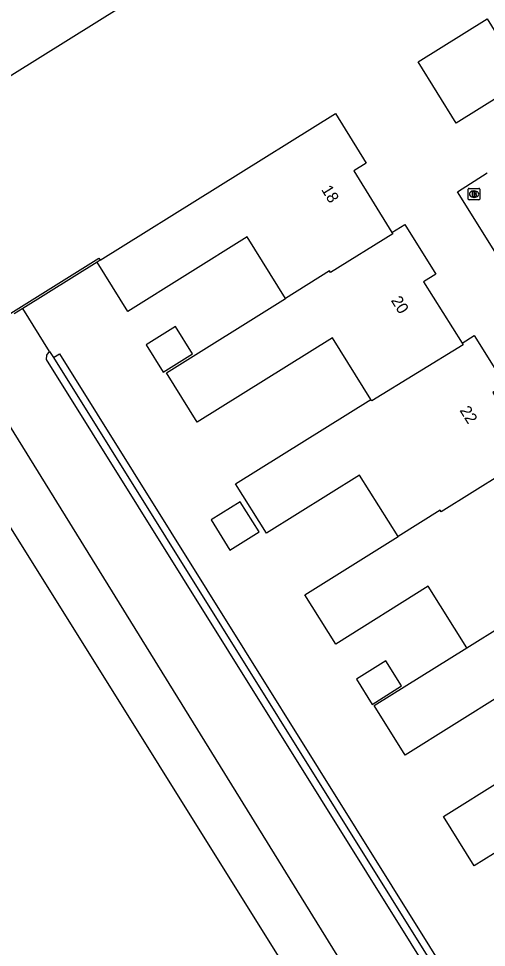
# Model space of a CAD drawing. Extents: x 158838 to 160074, y 386376 to 387776.
# Drawn here: x 158958.1 to 158998.6, y 387084.9 to 387165.2 of the extents above; entities that cross this region are included whole.
import ezdxf

# ---------------------------------------------------------------- set-up
doc = ezdxf.new("R2010")
doc.units = 0
for name, color, linetype in [('IMGEO_Berm_groen', 7, 'Continuous'), ('IMGEO_Brandkraan', 7, 'Continuous'), ('IMGEO_Groenvoorziening', 7, 'Continuous'), ('IMGEO_Muur', 7, 'Continuous'), ('IMGEO_Pand', 7, 'Continuous'), ('IMGEO_Pand_nummerreeks', 7, 'Continuous'), ('IMGEO_Voetpad_open', 7, 'Continuous')]:
    doc.layers.add(name, color=color, linetype=linetype)

msp = doc.modelspace()

# ---------------------------------------------------------------- linework, layer by layer
at = {"layer": 'IMGEO_Berm_groen'}
for points in [[(158996.366, 387029.143), (158979.344, 387042.657), (158935.824, 387112.372), (158932.87, 387122.833), (158950.04, 387132.86), (159010.63, 387035.965), (158996.366, 387029.143)], [(158955.666, 387132.58), (159000, 387060.908), (159018.499, 387031.002), (159019.843, 387029.184), (159022.541, 387027.103), (159023.818, 387026.516), (159025.306, 387025.996), (159027.668, 387025.411)]]:
    msp.add_lwpolyline(points, dxfattribs=at)
at = {"layer": 'IMGEO_Brandkraan'}
for p, q in [((158996.988, 387149.624), (158996.988, 387150.476)), ((158997.063, 387150.55), (158997.915, 387150.55)), ((158997.476, 387150.33), (158997.501, 387150.33)), ((158997.989, 387150.476), (158997.989, 387149.624)), ((158997.915, 387149.55), (158997.063, 387149.55)), ((158997.499, 387149.77), (158997.474, 387149.77))]:
    msp.add_line(p, q, dxfattribs=at)
for points in [[(158996.988, 387149.624), (158996.988, 387150.476)], [(158997.063, 387150.55), (158997.915, 387150.55)], [(158997.336, 387150.25), (158997.336, 387149.85), (158997.549, 387149.85)], [(158997.567, 387150.25), (158997.336, 387150.25)], [(158997.515, 387150.169), (158997.461, 387150.169), (158997.461, 387150.093)], [(158997.461, 387150.093), (158997.514, 387150.093)], [(158997.523, 387150.017), (158997.461, 387150.017), (158997.461, 387149.936)], [(158997.461, 387149.936), (158997.523, 387149.936)], [(158997.989, 387150.476), (158997.989, 387149.624)], [(158997.915, 387149.55), (158997.063, 387149.55)]]:
    msp.add_lwpolyline(points, dxfattribs=at)
for centre, radius, start, end in [((158997.065, 387150.474), 0.0765, 91.55205, 178.44795), ((158997.065, 387150.474), 0.0765, 91.55205, 178.44795), ((158997.516, 387150.131), 0.0379, 267.82845, 90.93552), ((158997.524, 387149.976), 0.0404, 269.87594, 90.50774), ((158997.555, 387150.101), 0.251, 268.66757, 293.53466), ((158997.571, 387150.105), 0.145, 59.4692, 91.53667), ((158997.596, 387150.152), 0.0922, 285.51372, 58.15012), ((158997.601, 387149.96), 0.105, 301.31148, 78.98903), ((158997.913, 387150.474), 0.0765, 1.55205, 88.44795), ((158997.913, 387150.474), 0.0765, 1.55205, 88.44795), ((158997.065, 387149.626), 0.0765, 181.55205, 268.44795), ((158997.065, 387149.626), 0.0765, 181.55205, 268.44795), ((158997.913, 387149.626), 0.0765, 271.55205, 358.44795), ((158997.913, 387149.626), 0.0765, 271.55205, 358.44795)]:
    msp.add_arc(centre, radius, start, end, dxfattribs=at)
for centre, major_axis, ratio, start_param, end_param in [((158997.475, 387150.05), (-0.387, 0.002), 0.722429, 4.712389, 7.853982), ((158997.5, 387150.05), (-0.39, 0.002), 0.717154, 1.570796, 4.712389)]:
    msp.add_ellipse(centre, major_axis=major_axis, ratio=ratio, start_param=start_param, end_param=end_param, dxfattribs=at)
at = {"layer": 'IMGEO_Groenvoorziening'}
for points in [[(158960.736, 387136.433), (158958.448, 387140.153)], [(159028.716, 387030.633), (159028.207, 387030.778), (159027.543, 387031.025), (159026.904, 387031.33), (159026.295, 387031.69), (159025.72, 387032.104), (159025.184, 387032.568), (159024.692, 387033.078), (159024.248, 387033.629), (159000, 387072.462), (158960.495, 387135.729), (158960.527, 387136.12), (158960.736, 387136.433)], [(158960.736, 387136.433), (158961.086, 387135.905)], [(158961.086, 387135.905), (158961.603, 387136.219), (159000, 387074.738), (159025.228, 387034.343)], [(158961.086, 387135.905), (159000, 387073.604), (159024.743, 387033.99), (159025.15, 387033.481), (159025.601, 387033.01), (159026.092, 387032.581), (159026.619, 387032.198), (159027.179, 387031.863), (159027.766, 387031.58), (159028.377, 387031.351), (159028.833, 387031.218)]]:
    msp.add_lwpolyline(points, dxfattribs=at)
at = {"layer": 'IMGEO_Muur'}
for points in [[(158943.049, 387130.619), (158942.973, 387130.749), (158965.025, 387144.512), (158965.137, 387144.334)], [(158964.869, 387144.167), (158958.448, 387140.153)], [(158958.448, 387140.153), (158957.695, 387139.682)]]:
    msp.add_lwpolyline(points, dxfattribs=at)
at = {"layer": 'IMGEO_Pand'}
for points in [[(158986.214, 387178.273), (158933.643, 387145.486), (158934.45, 387144.174), (158934.686, 387143.791), (158934.33, 387143.572), (158929.065, 387152.035), (158927.842, 387151.275), (158928.122, 387150.825)], [(159001.919, 387159.917), (158995.939, 387156.198), (158992.644, 387161.495), (158998.624, 387165.215), (159001.919, 387159.917)], [(158965.137, 387144.334), (158985.487, 387157.015), (158988.138, 387152.727), (158987.083, 387152.074), (158990.381, 387146.739)], [(158990.381, 387146.739), (158990.465, 387146.603), (158985.078, 387143.273), (158984.993, 387143.409), (158981.181, 387141.027)], [(158990.381, 387146.739), (158991.487, 387147.423), (158994.175, 387143.131), (158993.121, 387142.471), (158996.448, 387137.159)], [(158981.181, 387141.027), (158977.859, 387146.343), (158967.538, 387139.895), (158964.869, 387144.167)], [(158965.137, 387144.334), (158964.869, 387144.167)], [(158988.552, 387132.291), (158985.226, 387137.614), (158973.529, 387130.305), (158970.859, 387134.579), (158981.181, 387141.027)], [(158969.113, 387137.008), (158970.593, 387134.639), (158973.131, 387136.224), (158971.651, 387138.594), (158969.113, 387137.008)], [(158996.448, 387137.159), (158997.502, 387137.819), (159000, 387133.801), (159000.159, 387133.545), (159000, 387133.446), (158999.106, 387132.889), (159000, 387131.455), (159002.413, 387127.583)], [(158996.448, 387137.159), (158996.533, 387137.023), (158988.637, 387132.155), (158988.552, 387132.291)], [(158990.911, 387120.419), (158987.585, 387125.743), (158979.525, 387120.708), (158976.855, 387124.982), (158988.552, 387132.291)], [(159002.413, 387127.583), (159002.498, 387127.447), (159000, 387125.893), (158994.652, 387122.567), (158994.567, 387122.703), (158990.911, 387120.419)], [(158974.733, 387121.859), (158976.365, 387119.245), (158978.885, 387120.819), (158977.252, 387123.432), (158974.733, 387121.859)], [(158996.852, 387110.789), (158993.525, 387116.113), (158985.52, 387111.111), (158982.851, 387115.384), (158990.911, 387120.419)], [(158996.852, 387110.789), (159000, 387112.756), (159000.555, 387113.103), (159000.64, 387112.967), (159008.492, 387117.829), (159008.407, 387117.965)], [(159006.546, 387103.513), (159003.225, 387108.829), (159000, 387106.814), (158991.516, 387101.514), (158988.847, 387105.787), (158996.852, 387110.789)], [(158987.302, 387108.083), (158988.666, 387105.9), (158991.211, 387107.49), (158989.847, 387109.673), (158987.302, 387108.083)], [(159014.989, 387095.43), (159011.658, 387100.763), (159000, 387093.481), (158997.507, 387091.924), (158994.837, 387096.198), (159000, 387099.423), (159006.546, 387103.513)]]:
    msp.add_lwpolyline(points, dxfattribs=at)
at = {"layer": 'IMGEO_Voetpad_open'}
msp.add_lwpolyline([(159005.558, 387134.999), (159000, 387143.93), (158996.068, 387150.248), (158998.614, 387151.881)], dxfattribs=at)

# ---------------------------------------------------------------- texts
at = {"layer": 'IMGEO_Pand_nummerreeks'}
for s, rotation, p in [('18', 301.72446, (158984.233, 387150.447)), ('20', 302.06251, (158990.264, 387140.853)), ('22', 301.91927, (158996.208, 387131.341))]:
    msp.add_text(s, height=1, rotation=rotation, dxfattribs=at).set_placement(p)

doc.saveas('drawing.dxf')
